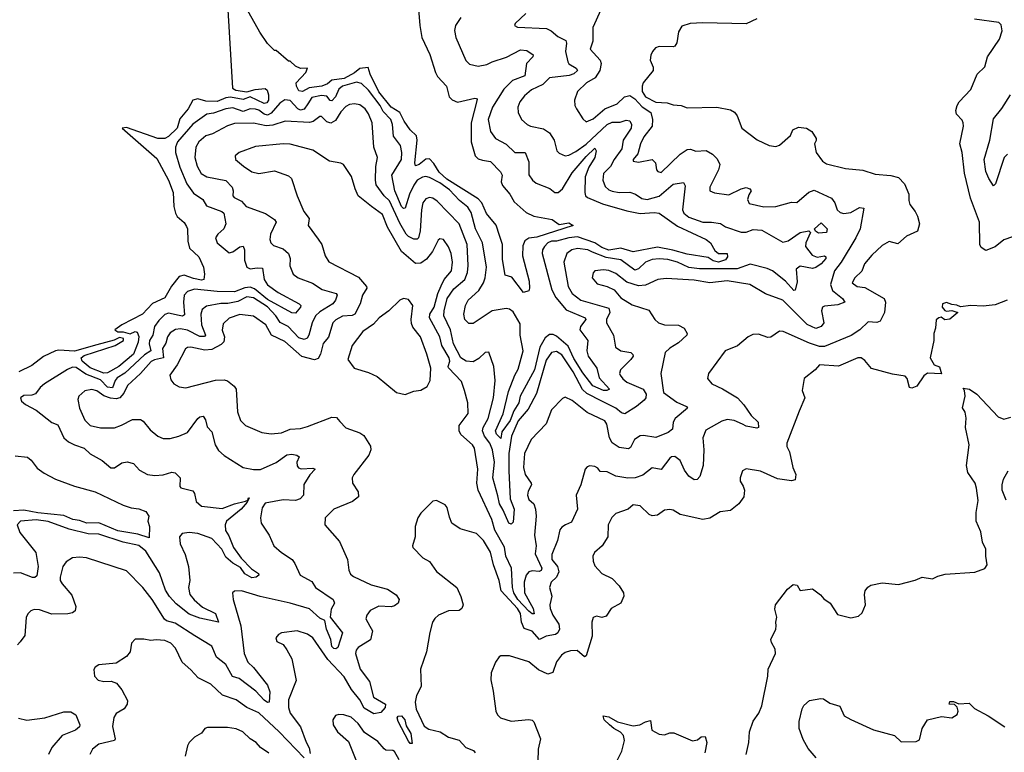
# Model space of a CAD drawing. Extents: x 1690054 to 1842981, y 782881 to 914114.
# Tile 381 of 656: x 1748911 to 1754567, y 875098 to 879308. Entities that reach past the tile are written whole.
import ezdxf

# ---------------------------------------------------------------- set-up
doc = ezdxf.new("R2010")
doc.units = 0

msp = doc.modelspace()

# ---------------------------------------------------------------- linework, layer by layer
at = {"layer": '0CON10XD'}
for points in [[(1751202.6, 879367.4), (1751208.9, 879275), (1751221.8, 879205), (1751267.6, 879107.6), (1751299.5, 879005), (1751311.9, 878981.9), (1751363.6, 878925), (1751378.5, 878865), (1751395, 878846.4), (1751425, 878833.6), (1751525.8, 878855.8), (1751535.7, 878855.7), (1751539.2, 878849.2), (1751505.3, 878715), (1751504.6, 878605), (1751527.9, 878525), (1751545, 878508.7), (1751570.4, 878500.4), (1751615, 878492.7), (1751673.6, 878433.6), (1751682.3, 878415), (1751677.7, 878375), (1751684.2, 878355), (1751727.3, 878305), (1751750.9, 878260.9), (1751820.4, 878200.4), (1751865, 878179.1), (1751969.7, 878159.7), (1752010.7, 878130.7), (1752065, 878140), (1752090, 878125), (1751882.5, 878057.5), (1751835, 878052.1), (1751812.9, 878037.1), (1751801.8, 878008.2), (1751800.1, 877950.1), (1751837.1, 877805), (1751838.6, 877765), (1751835, 877750), (1751805, 877740), (1751737.7, 877827.7), (1751700, 877840), (1751685, 877930), (1751685.3, 878015), (1751667.8, 878067.8), (1751647.7, 878127.7), (1751593, 878193), (1751565.7, 878255), (1751545, 878278.7), (1751365, 878391.6), (1751320.9, 878430.9), (1751290.3, 878480.3), (1751265, 878507.8), (1751243.2, 878506.8), (1751205, 878475.4), (1751185, 878467.5), (1751180.9, 878485), (1751195.2, 878615), (1751189.5, 878639.5), (1751154.7, 878675), (1751118.9, 878725), (1751094.7, 878774.7), (1751044, 878805), (1750975, 878892.7), (1750923.8, 878995), (1750912.1, 879032.1), (1750865, 879026.6), (1750835, 879002.1), (1750775, 878970.2), (1750705, 878960.7), (1750678.3, 878938.3), (1750646.9, 878925), (1750573.5, 878916.5), (1750535, 878894.8), (1750515, 878898.6), (1750501, 878925), (1750500, 878945), (1750553.8, 879005), (1750565, 879030), (1750525, 879027.5), (1750495, 879040), (1750465, 879070), (1750455, 879070), (1750385, 879130), (1750375, 879130), (1750335, 879170), (1750291.2, 879235), (1750195, 879406.7)], [(1750107.5, 879365), (1750133.3, 878915), (1750153, 878903), (1750215, 878892.9), (1750263.6, 878906.4), (1750321.3, 878911.3), (1750331.8, 878901.8), (1750340.2, 878875), (1750340, 878845), (1750330, 878830), (1750315, 878825.5), (1750235, 878864), (1750195, 878849.3), (1750122.5, 878862.5), (1750095, 878859.1), (1750045, 878836.9), (1749980.9, 878839.1), (1749935, 878853), (1749905.7, 878844.3), (1749879, 878795), (1749831.6, 878738.4), (1749814.8, 878685), (1749765, 878635.5), (1749744.2, 878624.2), (1749705, 878624), (1749525, 878688.8), (1749500, 878685), (1749699.4, 878509.4), (1749765.9, 878385.9), (1749792, 878315), (1749796.8, 878235), (1749806.2, 878195), (1749816.4, 878176.4), (1749855, 878142.5), (1749869.1, 878119.1), (1749875.5, 878105), (1749877.6, 878035), (1749887.3, 877995), (1749940.4, 877945), (1749966.2, 877885), (1749972.9, 877845), (1749968.8, 877815), (1749955, 877810.9), (1749909.5, 877819.5), (1749855, 877839.8), (1749828, 877832), (1749783.6, 877776.4), (1749745, 877709.3), (1749673.9, 877676.1), (1749616.7, 877615), (1749498, 877555), (1749457.5, 877525), (1749475, 877513.3), (1749505, 877513.8), (1749545, 877502.5), (1749575, 877516), (1749585, 877512.5), (1749596.3, 877486.3), (1749592.5, 877455), (1749564.8, 877385), (1749481.3, 877315), (1749415, 877279.2), (1749395, 877276.2), (1749315, 877306.8), (1749270.3, 877345), (1749264.5, 877365), (1749281.9, 877378.1), (1749460, 877435), (1749506.7, 877465), (1749507.5, 877475), (1749485, 877481.2), (1749454.3, 877465.7), (1749355, 877440), (1749226.6, 877403.4), (1749135, 877408.4), (1749115.8, 877404.2), (1749047.4, 877372.6), (1748980.4, 877319.6), (1748906.2, 877283.8)], [(1751817.6, 879342.4), (1751756.7, 879285), (1751753.3, 879275), (1751770, 879265), (1751936.8, 879256.8), (1751964.2, 879244.2), (1752001.9, 879211.9), (1752048, 879188), (1752051.8, 879171.8), (1752045.9, 879125), (1752059.2, 879065), (1752064.8, 879054.8), (1752108.4, 879028.4), (1752114.8, 879015), (1752095, 878996.4), (1752067.8, 878987.8), (1751955, 878972.7), (1751915.6, 878934.4), (1751851.5, 878905), (1751810.5, 878869.5), (1751784.4, 878835), (1751772.5, 878805), (1751774.4, 878775), (1751794.4, 878735), (1751826, 878705), (1751845, 878695.6), (1751920.4, 878680.4), (1751955, 878657.8), (1751980.5, 878615), (1751995.6, 878555), (1752010.4, 878540.4), (1752045, 878525.5), (1752065, 878529.2), (1752105, 878550), (1752165, 878591.6), (1752285, 878705.6), (1752315, 878718.6), (1752360.6, 878719.4), (1752395, 878731.1), (1752415, 878726.4), (1752425.3, 878705), (1752422.6, 878685), (1752376.8, 878615), (1752369.2, 878565), (1752325, 878504.5), (1752305.4, 878464.6), (1752265, 878424.2), (1752261.6, 878385), (1752275, 878350), (1752295, 878330), (1752315, 878322), (1752355, 878315.3), (1752415, 878316.7), (1752448.1, 878305), (1752485, 878280), (1752515, 878273.7), (1752585, 878294.4), (1752665, 878361.8), (1752725, 878372), (1752732.9, 878352.9), (1752718.5, 878215), (1752726.5, 878195), (1752755, 878173.2), (1752835, 878144), (1752885.3, 878144.7), (1752936.7, 878136.7), (1752965, 878116.9), (1753055, 878086.6), (1753085, 878086), (1753125, 878102.7), (1753175, 878097.7), (1753295, 878030), (1753325, 878037.6), (1753395, 878085.7), (1753443.6, 878093.6), (1753453.1, 878085), (1753426.9, 878025), (1753425.4, 878005), (1753463.9, 877953.9), (1753492.2, 877942.2), (1753535, 877951.1), (1753542.1, 877945), (1753541.8, 877935), (1753515, 877904.2), (1753485, 877884.1), (1753465, 877877.5), (1753395, 877890.5), (1753371.4, 877875), (1753377.9, 877802.1), (1753366.2, 877753.8), (1753358.8, 877751.2), (1753309.7, 877805), (1753235, 877864.5), (1753205, 877877.9), (1753106.6, 877903.4), (1753033.1, 877876.9), (1752816.9, 877876.9), (1752755, 877882.7), (1752689.4, 877915), (1752635, 877929.3), (1752584.3, 877934.3), (1752545, 877929.1), (1752505.5, 877915), (1752465, 877875.7), (1752445, 877868.5), (1752365, 877928.4), (1752280.2, 877940.2), (1752201.4, 877971.4), (1752175, 877985.8), (1752115, 877992.4), (1752083.1, 877985), (1752054.6, 877965), (1752036, 877914), (1752061.6, 877775), (1752085.3, 877735), (1752135, 877695.2), (1752295, 877650.6), (1752301.7, 877625), (1752282.7, 877585), (1752281.2, 877565), (1752321.8, 877495), (1752334.3, 877425), (1752365, 877405.5), (1752422, 877395), (1752433.4, 877383.4), (1752434.4, 877375), (1752421.8, 877355), (1752362.7, 877295), (1752356.2, 877275), (1752359.6, 877265), (1752375, 877243.5), (1752399.4, 877225), (1752492.7, 877185), (1752510.2, 877155), (1752508.2, 877135), (1752498.5, 877121.5), (1752455, 877084.1), (1752387.1, 877042.9), (1752368.3, 877048.3), (1752335, 877076.2), (1752255.9, 877115.9), (1752169.7, 877159.7), (1752143.1, 877183.1), (1752090.6, 877285), (1752025, 877381.9), (1751995, 877400), (1751965, 877395.4), (1751935, 877351.5), (1751880, 877160), (1751831.4, 877068.6), (1751775, 877001.8), (1751735.2, 876915), (1751720.3, 876815), (1751720.8, 876715), (1751727.8, 876555), (1751751.2, 876495), (1751745, 876420), (1751735, 876408.6), (1751720.5, 876415), (1751689.2, 876489.2), (1751666.6, 876525), (1751658.1, 876571.9), (1751628.7, 876675), (1751639.4, 876765), (1751626.2, 876836.2), (1751611.2, 876875), (1751580.9, 876915), (1751568.8, 876945), (1751573.5, 876965), (1751602.3, 877015), (1751631.9, 877135), (1751641.8, 877235), (1751634.4, 877315), (1751605, 877396.7), (1751585, 877395.8), (1751549, 877361), (1751515, 877340.6), (1751475.7, 877345.7), (1751445, 877365.4), (1751402.7, 877445), (1751384.8, 877525), (1751348, 877605), (1751348.8, 877635), (1751366.9, 877705), (1751405, 877760.9), (1751468, 877815), (1751483.9, 877855), (1751487.3, 877895), (1751482.1, 878015), (1751435, 878134.4), (1751309.5, 878265), (1751285, 878281.8), (1751265, 878285.4), (1751245, 878279.1), (1751226.2, 878255), (1751218.4, 878215), (1751211.2, 878095), (1751201.9, 878055), (1751193.4, 878046.6), (1751175, 878047.1), (1751145, 878061.4), (1751131.6, 878075), (1751095, 878138.6), (1751035, 878266.9), (1751005, 878296.2), (1750959, 878359), (1750954, 878385), (1750956.1, 878463.9), (1750966.9, 878515), (1750944.6, 878574.6), (1750936.6, 878715), (1750915, 878766.7), (1750895, 878795.4), (1750865, 878818.2), (1750834.7, 878824.7), (1750805, 878820.7), (1750785, 878808.9), (1750755, 878778.8), (1750725, 878729.2), (1750697.8, 878712.2), (1750675, 878720.4), (1750645, 878751.5), (1750635, 878750.9), (1750597.1, 878722.9), (1750575, 878716.5), (1750435.8, 878724.2), (1750365, 878701.3), (1750327.5, 878697.5), (1750255, 878712.4), (1750145, 878710.9), (1750105, 878698.2), (1750018.5, 878651.5), (1749979.6, 878640.4), (1749939.6, 878605), (1749923.3, 878575), (1749917.9, 878515), (1749930.8, 878465), (1749953.8, 878423.8), (1749986.2, 878405), (1750094.3, 878384.3), (1750131.9, 878345), (1750137.5, 878325), (1750134.5, 878295), (1750142.9, 878285), (1750185, 878265.4), (1750212.9, 878235), (1750323, 878193), (1750375, 878158.9), (1750383.5, 878145), (1750351.1, 878075), (1750348.2, 878045), (1750353.1, 878025), (1750369.8, 878009.8), (1750425, 877990.4), (1750454.5, 877965), (1750464.6, 877935), (1750463.2, 877893.2), (1750482.9, 877845), (1750510, 877825), (1750592.9, 877792.9), (1750647.7, 877757.7), (1750729.2, 877735), (1750734.4, 877725), (1750724.7, 877695.3), (1750709.1, 877675), (1750635, 877628.3), (1750609.5, 877605), (1750590.5, 877565), (1750572.5, 877495), (1750561.9, 877478.1), (1750545, 877469.1), (1750515, 877478.9), (1750454.1, 877544.1), (1750406.7, 877566.7), (1750383.3, 877605), (1750335, 877657.4), (1750255, 877709.1), (1750215.2, 877714.8), (1750165, 877688.3), (1750106.4, 877676.4), (1750066.4, 877676.4)], [(1752250, 879365), (1752203, 879263), (1752203.1, 879185), (1752187.9, 879137.9), (1752245.5, 879075), (1752250.4, 879055), (1752243.8, 879015), (1752216.1, 878973.9), (1752166.7, 878945), (1752115.7, 878895), (1752098.6, 878845), (1752100, 878815), (1752109.2, 878795), (1752145, 878738), (1752165, 878720.6), (1752205, 878737.7), (1752272, 878795), (1752342.5, 878825), (1752385, 878863.5), (1752415, 878871.2), (1752445, 878852.5), (1752486.5, 878806.5), (1752537.3, 878775), (1752546.8, 878735), (1752544.5, 878695), (1752496.5, 878635), (1752477.8, 878595), (1752462.5, 878537.5), (1752434.2, 878505), (1752434.4, 878494.4), (1752465, 878488.5), (1752545, 878504), (1752564, 878485), (1752568.6, 878445), (1752576.2, 878435), (1752595, 878430), (1752704.4, 878535.6), (1752745, 878561.9), (1752765, 878563.6), (1752795, 878552.9), (1752855, 878555.3), (1752890.5, 878535), (1752918.5, 878508.5), (1752933.2, 878475), (1752926.1, 878445), (1752874.5, 878345), (1752875.8, 878325), (1752902.3, 878312.3), (1752985, 878302), (1753055, 878335.9)], [(1751445, 879320), (1751414.4, 879275), (1751409.4, 879245), (1751415.6, 879205), (1751473.1, 879073.1), (1751495, 879052.9), (1751545, 879040.6), (1751595, 879050), (1751626, 879065), (1751707.4, 879092.6), (1751787.5, 879135), (1751825, 879131.1), (1751860, 879105), (1751858, 879095), (1751822.9, 879055), (1751813.1, 878985), (1751742.6, 878957.4), (1751691.4, 878908.6), (1751626.9, 878805), (1751601.6, 878735), (1751615.3, 878665), (1751644.4, 878625), (1751705, 878591.5), (1751755, 878544.4), (1751815, 878544), (1751835, 878490), (1751836.4, 878416.4), (1751857.5, 878385), (1751878.6, 878368.6), (1751956.9, 878336.9), (1751985, 878314.3), (1752005, 878314.5), (1752029.2, 878335), (1752085, 878427.3), (1752165, 878520.9), (1752215, 878568.8), (1752222.7, 878555), (1752214, 878515), (1752179.9, 878460.1), (1752160.2, 878405), (1752157.5, 878315), (1752161.8, 878295), (1752173.6, 878285), (1752259, 878249), (1752399.2, 878209.2), (1752475, 878194.3), (1752555, 878200.3), (1752585.3, 878195.3), (1752690.2, 878120.2), (1752855, 878043.6), (1752879.2, 878025), (1752905, 877980.9), (1752924.4, 877965), (1752974.6, 877964.6), (1752977.6, 877945), (1752965, 877928.1), (1752925, 877915.2), (1752895, 877922.4), (1752865, 877940.5), (1752745, 877959.4), (1752663.2, 877983.2), (1752575, 878000.5), (1752435, 877974), (1752365, 877993.8), (1752295, 877982.9), (1752255, 877998.4), (1752215.5, 878025.5), (1752115, 878059.1), (1752065, 878054), (1751995, 878034.6), (1751965, 878034.4), (1751945.3, 878025), (1751925.4, 878005), (1751914.6, 877985), (1751912.7, 877965), (1751967.6, 877755), (1751991.5, 877711.5), (1752050.8, 877640.8), (1752160, 877595), (1752162.9, 877585), (1752132.7, 877545), (1752129.6, 877525), (1752173.8, 877465), (1752169.2, 877405), (1752176.3, 877375), (1752225.4, 877305), (1752240.3, 877250.3), (1752299.2, 877185), (1752283.7, 877176.3), (1752265, 877176.2), (1752203.2, 877203.2), (1752145, 877278.9), (1752095, 877360.3), (1752061.3, 877431.3), (1751995, 877488.5), (1751975, 877498.4), (1751955, 877499.5), (1751929.6, 877480.4), (1751899.2, 877425), (1751867.7, 877295), (1751785.7, 877145), (1751779.1, 877105), (1751750.2, 877059.8), (1751728.8, 877005), (1751681.5, 876938.5), (1751675, 876901.9), (1751650.2, 876925), (1751644.1, 876945), (1751688.2, 877041.8), (1751719.8, 877170.2), (1751755.9, 877265), (1751775, 877299.4), (1751804.1, 877405), (1751786, 877495), (1751785, 877559.2), (1751745, 877629.1), (1751725, 877644.6), (1751705, 877648.5), (1751625, 877634.6), (1751515, 877561.9), (1751492, 877562), (1751467.8, 877585), (1751461.8, 877615), (1751471.2, 877665), (1751486.4, 877695), (1751548.2, 877751.8), (1751574.8, 877795), (1751585.2, 877825), (1751593.4, 877885), (1751570, 878025), (1751530, 878105), (1751505, 878199.1), (1751485, 878230), (1751438.3, 878268.3), (1751380.2, 878330.2), (1751325, 878370.8), (1751265, 878400.7), (1751245, 878406.7), (1751225, 878403.4), (1751195, 878385.7), (1751175, 878357.3), (1751149.8, 878305), (1751125.9, 878224.1), (1751115, 878223.6), (1751105, 878234.5), (1751066, 878325), (1751048, 878415), (1751104.7, 878505), (1751106.7, 878545), (1751099.4, 878585), (1751057.4, 878637.4), (1751053.3, 878705), (1751042.5, 878735), (1750999.6, 878779.6), (1750980.8, 878815), (1750915, 878903.2), (1750875, 878941.8), (1750845, 878949.3), (1750764.6, 878925), (1750745, 878908.4), (1750725, 878863.9), (1750705, 878840.9), (1750695, 878843.9), (1750675, 878868.1), (1750645, 878872.7), (1750589.6, 878860.4), (1750565.4, 878824.6), (1750546, 878794), (1750525, 878787.2), (1750508.9, 878795), (1750465, 878843.4), (1750435, 878847.3), (1750405, 878828.4), (1750355, 878771.3), (1750335, 878759.4), (1750315, 878764.5), (1750285, 878787), (1750265, 878793.3), (1750235, 878795.2), (1750195, 878779.2), (1750135, 878800.9), (1750095, 878795.9), (1750025, 878771.3), (1749986, 878765), (1749905, 878706.7), (1749818.1, 878605), (1749805.2, 878575), (1749805.7, 878545), (1749830.2, 878460.2), (1749870.6, 878365), (1749910.1, 878310.1), (1749963.3, 878275), (1749985, 878238.2), (1750072.5, 878205), (1750082.9, 878195), (1750095.4, 878135), (1750083.1, 878105), (1750049.5, 878075), (1750036.4, 878055), (1750045.6, 878025), (1750115, 877967.8), (1750135, 877972.7), (1750175, 878002.9), (1750195.4, 878005.4), (1750202.9, 877985), (1750202.6, 877925), (1750215.3, 877885.3), (1750235, 877876.1), (1750275, 877882.6), (1750305, 877878.9), (1750314.7, 877815), (1750335, 877784.6), (1750395, 877740), (1750516.9, 877675), (1750525.6, 877665), (1750523.6, 877655), (1750495, 877622.1), (1750475, 877623.2), (1750335, 877700.4), (1750260.7, 877760.7), (1750235, 877770.5), (1750205, 877767), (1750145, 877744.7), (1750045, 877745.3), (1749915, 877758.6), (1749875, 877745.4), (1749856.1, 877725), (1749851.4, 877685), (1749858.7, 877611.3), (1749846.8, 877603.2), (1749827.5, 877607.5), (1749765, 877621.4), (1749745, 877613.4), (1749710.2, 877579.8), (1749685.2, 877544.8), (1749676.7, 877495), (1749656.1, 877463.9), (1749654.2, 877445), (1749663.6, 877405), (1749627.7, 877382.4), (1749514.1, 877275.9), (1749470.4, 877249.6), (1749458.8, 877235), (1749445, 877192.4), (1749415, 877196.3), (1749375, 877237.2), (1749290.6, 877270.6), (1749235, 877308.4), (1749215, 877310), (1749185, 877297.5), (1749053.3, 877215), (1749028.9, 877195), (1749002.7, 877157.3), (1748980.2, 877149.8), (1748935, 877148.1), (1748916.2, 877135), (1748921.2, 877115), (1748945, 877096), (1749005, 877064.3), (1749095, 876993.3), (1749130.3, 876980.3), (1749164.4, 876905), (1749191.7, 876881.7), (1749225.3, 876865.3), (1749280.8, 876845), (1749315, 876813.5), (1749385, 876774.4), (1749435, 876731.9), (1749455, 876732.2), (1749498.5, 876761.5), (1749527.5, 876767.5), (1749565, 876758), (1749598.5, 876718.5), (1749645, 876693.5), (1749687.6, 876687.6), (1749735, 876691.5), (1749785, 876706.7), (1749805, 876702.9), (1749833.1, 876675), (1749831.9, 876625), (1749836.6, 876616.6), (1749905, 876600.8), (1749914.4, 876585), (1749925, 876539.2), (1749955, 876512.9), (1750075, 876498.9), (1750144.8, 876525.2), (1750208.9, 876541.1), (1750222.5, 876547.5), (1750225, 876560), (1750230, 876560), (1750218.6, 876535), (1750183.1, 876495), (1750098.4, 876425), (1750090.8, 876405), (1750092.9, 876372.9), (1750112.3, 876342.3), (1750139.2, 876275), (1750183.2, 876213.2)], [(1753145, 879313), (1753085, 879284.3), (1752835, 879289.8), (1752763.3, 879285), (1752715, 879271.2), (1752695, 879238.6), (1752685.3, 879175), (1752675, 879155.8), (1752665, 879151.4), (1752585, 879153.8), (1752562.5, 879145), (1752546.7, 879125), (1752536.1, 879103.9), (1752532, 879075), (1752550.8, 879035), (1752550.6, 879015), (1752493.2, 878945), (1752485.8, 878925), (1752486.6, 878895), (1752505, 878864), (1752565, 878833.7), (1752630, 878830), (1752665, 878818.8), (1752710, 878815), (1752745, 878800.5), (1752915.2, 878805.2), (1752995, 878790), (1753016.4, 878776.4), (1753031.5, 878755), (1753058.8, 878685), (1753147.9, 878617.9), (1753216.2, 878585), (1753255, 878579.2), (1753275, 878586.2), (1753338.1, 878641.9), (1753353.1, 878675), (1753385, 878690.6), (1753430, 878685), (1753461.2, 878665), (1753486.5, 878625), (1753486.7, 878613.3), (1753476, 878595), (1753486, 878545), (1753522.9, 878495), (1753545, 878478.8), (1753655, 878451.8), (1753755, 878443.1), (1753825, 878420), (1753915, 878413.1), (1753960, 878400), (1753994.5, 878364.5), (1754018.6, 878305), (1754017.7, 878267.7), (1754024, 878245), (1754055.5, 878205.5), (1754068.8, 878178.8), (1754080.6, 878135), (1754067.6, 878092.4), (1754005, 878064.4), (1753955, 878020), (1753905, 878032.5), (1753865, 878010.5), (1753805.8, 877955), (1753764.4, 877905), (1753747.8, 877862.2), (1753707.5, 877825), (1753692.5, 877795), (1753722.5, 877775), (1753765, 877768), (1753876.1, 877705), (1753883.7, 877685), (1753878.8, 877625), (1753854.7, 877575.3), (1753835, 877566.9), (1753785, 877570.5), (1753736.4, 877525), (1753687, 877493), (1753535, 877429), (1753505, 877430.6), (1753448.5, 877448.5), (1753296.6, 877516.6), (1753275, 877517.1), (1753225, 877484.2), (1753208.3, 877481.7), (1753155, 877500.5), (1753121.7, 877498.3), (1753095.5, 877484.5), (1753035, 877432.9), (1752963.8, 877405), (1752868.6, 877275), (1752862.9, 877245), (1752886.2, 877215), (1752947.3, 877187.3), (1753034.2, 877134.2), (1753070, 877095), (1753113.2, 877033.2), (1753152.5, 876995), (1753155.8, 876965), (1753145, 876960), (1753085, 876972.1), (1753062.6, 876982.6), (1753015, 877005.3), (1752975, 877010.5), (1752945, 877000.6), (1752851.7, 876948.3), (1752835.5, 876904.5), (1752841.6, 876835), (1752837.1, 876745), (1752818.2, 876681.8), (1752802.5, 876665), (1752785, 876663.5), (1752755.5, 876685), (1752729.2, 876719.2), (1752705, 876775.5), (1752675, 876797.7), (1752655, 876796.1), (1752645, 876788.2), (1752595, 876723.5), (1752545, 876731.9), (1752490.2, 876689.8), (1752445.8, 876674.2), (1752405, 876673.6), (1752334.7, 876684.7), (1752285, 876709.2), (1752245, 876712), (1752231.2, 876731.2), (1752215, 876740.8), (1752186.4, 876743.6), (1752171.7, 876738.3), (1752158.8, 876725), (1752134, 876635), (1752108.1, 876575), (1752114.5, 876495), (1752080.6, 876419.4), (1752045.5, 876404.5), (1752025, 876391.9), (1752014.7, 876375.3), (1752000.9, 876315), (1751967.7, 876235), (1751967.3, 876205), (1752000.7, 876165), (1752008.8, 876135), (1751994.5, 876105), (1751964.4, 876075), (1751954.5, 876045), (1751967.1, 875995), (1751955.5, 875945), (1751957.5, 875925), (1751974.5, 875885), (1752007.7, 875835), (1752012.7, 875805), (1752002.2, 875785), (1751989.2, 875775), (1751935, 875764.8), (1751896.2, 875746.2), (1751855, 875794), (1751809.2, 875809.2), (1751793.7, 875845), (1751787.1, 875895), (1751770.6, 875925), (1751676.5, 876025), (1751664.6, 876085), (1751632, 876175), (1751615, 876247.5), (1751574.8, 876314.8), (1751535, 876355.5), (1751441.2, 876381.2)], [(1754615, 878059.2), (1754565, 878042.1), (1754515, 878002.5), (1754461.3, 877981.3), (1754435, 877998.6), (1754426.5, 878016.5), (1754423.7, 878145), (1754372.1, 878282.1), (1754337.7, 878425), (1754324, 878545), (1754310.8, 878595), (1754333.3, 878695), (1754331.5, 878715), (1754325, 878730.8), (1754292.5, 878765), (1754288.9, 878785), (1754295.6, 878815), (1754307.1, 878835), (1754375, 878906), (1754411.2, 878995), (1754455, 879036.7), (1754470.8, 879095), (1754540, 879195), (1754554.2, 879244.2), (1754548.3, 879278.3), (1754535, 879291.2), (1754395, 879310)], [(1754584.7, 878535.3), (1754566.4, 878515), (1754515.8, 878364.2), (1754505, 878352.5), (1754477.5, 878395), (1754460.5, 878435), (1754450.4, 878505), (1754484.7, 878615), (1754505, 878738), (1754553.6, 878796.4), (1754603.1, 878875)], [(1753055, 878335.9), (1753085, 878343.3), (1753105.6, 878335), (1753112.9, 878325), (1753098.8, 878301.2), (1753092.5, 878275), (1753101.4, 878251.4), (1753185, 878232.9), (1753255, 878233.8), (1753345, 878258.8), (1753375, 878258), (1753444, 878316), (1753475, 878328.9), (1753575, 878281.1), (1753593, 878255), (1753607.5, 878215), (1753625, 878198.9), (1753645, 878194.7), (1753685, 878199.1), (1753735, 878229.3), (1753760, 878225), (1753738.2, 878105), (1753714.5, 878055), (1753629.8, 877915), (1753591.4, 877865), (1753568.7, 877785), (1753580.6, 877750.6), (1753636.7, 877705), (1753650, 877685), (1753610.8, 877669.3), (1753535, 877661.2), (1753522.2, 877655), (1753517.1, 877635), (1753530, 877565), (1753515.3, 877544.7), (1753485, 877533.3), (1753435, 877555.6), (1753295, 877696.8), (1753195, 877731.8), (1753105, 877786.8), (1752975, 877807.4), (1752875, 877795.8), (1752785, 877810), (1752625, 877821.2), (1752576.7, 877815), (1752505, 877782), (1752465, 877778.9), (1752399.5, 877799.5), (1752335, 877849.3), (1752295, 877866.1), (1752265, 877870.9), (1752215, 877863.8), (1752205, 877852.5), (1752198.8, 877825), (1752228.9, 877788.9), (1752286.5, 877773.5), (1752326.2, 877756.2), (1752365, 877710), (1752429.4, 877669.4), (1752525, 877639.2), (1752560, 877585), (1752580.8, 877565), (1752615, 877554.6), (1752695, 877552.2), (1752728, 877535), (1752745.8, 877505), (1752744, 877495), (1752695, 877450), (1752645, 877420.5), (1752619.5, 877395), (1752593.1, 877275), (1752610, 877165), (1752685, 877109.2), (1752741.2, 877085), (1752748, 877075), (1752675.5, 877015), (1752665.5, 876995), (1752660.6, 876955), (1752635.3, 876934.7), (1752565, 876907.5), (1752495, 876918.5), (1752475, 876915.5), (1752443.1, 876895), (1752420.3, 876849.7), (1752408.3, 876841.7), (1752355, 876849.3), (1752325, 876868.8), (1752315, 876875.5), (1752298.8, 876905), (1752282.9, 876982.9), (1752272.9, 877002.9), (1752170.1, 877050.1), (1752085, 877120), (1752045, 877138), (1752029.7, 877130.3), (1751965, 877066.2), (1751935.3, 876984.7), (1751849.5, 876895), (1751811.6, 876815), (1751805.4, 876735), (1751815.5, 876695), (1751850, 876645), (1751851.5, 876635), (1751831.9, 876598.1), (1751827.8, 876575), (1751835, 876550.8), (1751864.8, 876524.8), (1751874.7, 876495), (1751877.8, 876455), (1751869.2, 876345), (1751878.2, 876285), (1751872.3, 876237.7), (1751910.8, 876155), (1751906.8, 876143.2), (1751895, 876136.7), (1751855, 876139.8), (1751835, 876134.6), (1751821, 876115), (1751809.2, 876075), (1751810.7, 876015), (1751859.8, 875925), (1751866.9, 875893.1), (1751855, 875893.9), (1751835, 875908.9), (1751771.7, 875975), (1751748.9, 876015), (1751741.7, 876045), (1751737, 876155), (1751704.1, 876225), (1751696.3, 876276.3), (1751641, 876375), (1751622.7, 876435), (1751544.1, 876605), (1751537.2, 876645), (1751543.2, 876725), (1751523.5, 876845), (1751511.2, 876865), (1751444.8, 876924.8), (1751434.8, 876944.8), (1751436.2, 876975), (1751487.2, 877045), (1751486, 877106), (1751466.1, 877176.1), (1751448.3, 877228.3), (1751375, 877307.1), (1751371.8, 877315), (1751381.9, 877345), (1751378, 877365), (1751335.2, 877435), (1751324.3, 877485), (1751264.3, 877595), (1751266.2, 877615), (1751291, 877655), (1751312.8, 877735), (1751331.5, 877778.5), (1751350.2, 877815), (1751391.1, 877865), (1751396.9, 877915), (1751388.7, 877965), (1751375, 878002), (1751345, 878044.2), (1751325, 878047.5), (1751315, 878040), (1751281.5, 877975), (1751247.8, 877932.2), (1751215, 877908.5), (1751185, 877906.4), (1751104.2, 877975), (1751024.6, 878115), (1750995, 878188.9), (1750931.4, 878235), (1750855.7, 878295.7), (1750837.7, 878335), (1750817, 878407), (1750771.2, 878475), (1750755, 878484), (1750690, 878495), (1750595, 878558.6), (1750465, 878593.3), (1750425, 878594.5), (1750265, 878579.1), (1750171.2, 878545), (1750148.8, 878525), (1750150, 878505), (1750196, 878465), (1750245, 878433.1), (1750285, 878424.4), (1750375, 878439.4), (1750455, 878410), (1750472.5, 878395), (1750504.4, 878295), (1750543.6, 878205), (1750573.5, 878165), (1750568, 878125), (1750626.2, 878046.2), (1750647.5, 878015), (1750665, 877951.2), (1750685.9, 877915.9), (1750857.3, 877827.3), (1750903.6, 877775), (1750905.3, 877765), (1750879.6, 877725), (1750866.7, 877675), (1750837.1, 877615), (1750821.7, 877608.3), (1750765, 877603.1), (1750727.7, 877582.3), (1750710, 877565), (1750685.8, 877484.2), (1750654, 877446), (1750638.6, 877385), (1750625, 877361.4), (1750605, 877353), (1750531.6, 877371.6), (1750435, 877458.8), (1750356.7, 877495), (1750324.8, 877554.8), (1750255, 877604), (1750175, 877612.8), (1750115, 877593.2), (1750079.3, 877560.7), (1750073.2, 877523.2), (1750087.6, 877485), (1750083.5, 877456.5), (1750068.2, 877441.8), (1750015, 877412.9), (1749975, 877408.6), (1749893.8, 877426.2), (1749875, 877424.4), (1749863.6, 877416.4), (1749816.4, 877323.6), (1749774.2, 877265), (1749778.3, 877238.3), (1749796.2, 877215), (1749827.9, 877197.9), (1749865, 877191.9), (1750035, 877236.9), (1750085, 877238.5), (1750105, 877231.5), (1750142.6, 877202.6), (1750154.4, 877185), (1750162.1, 877055), (1750179.2, 877005), (1750208.8, 876975), (1750302.5, 876935), (1750355, 876927.8), (1750415, 876932.9), (1750463.8, 876955), (1750525, 876958.5), (1750565, 876969.6), (1750705, 877024.5), (1750731.1, 877021.1), (1750750.7, 876999.3), (1750785, 876962.9), (1750865, 876934.2), (1750888.5, 876918.5), (1750926.8, 876856.8), (1750927.5, 876835), (1750917.1, 876805), (1750830, 876695), (1750820.8, 876675), (1750823.1, 876645), (1750855, 876594), (1750858.2, 876565), (1750822, 876538), (1750715, 876494.3), (1750666.7, 876445), (1750663.8, 876405), (1750748.3, 876308.3), (1750794.2, 876205), (1750801.2, 876145), (1750811.7, 876121.7), (1750828.1, 876108.1), (1750929.7, 876059.7), (1751024.2, 876035), (1751072.8, 876002.8), (1751090.6, 875975), (1751084.2, 875955), (1751065, 875939.4), (1751045, 875934.6), (1750975, 875936.9), (1750925, 875912.5), (1750904.2, 875885), (1750898.6, 875865), (1750923.1, 875823.1), (1750938.5, 875795), (1750926.2, 875743.8), (1750855, 875699.4), (1750844.4, 875685), (1750840.4, 875665), (1750865.9, 875575), (1750920, 875505), (1750943.5, 875415), (1751012.1, 875375), (1751011.1, 875355), (1750985, 875325.7), (1750945, 875319.5), (1750890.5, 875350.5), (1750865, 875399.7), (1750817.9, 875457.9), (1750775, 875530.8), (1750681.8, 875631.8), (1750595, 875755.6), (1750565, 875776.9), (1750505, 875795.8), (1750415, 875783.3), (1750397.5, 875775), (1750383.3, 875755), (1750387.5, 875735), (1750425, 875716.7), (1750445, 875686.7), (1750474.3, 875634.3), (1750488.6, 875568.6), (1750499.4, 875510.6), (1750455, 875400), (1750454.5, 875355.5), (1750465, 875321.9), (1750523.4, 875243.4), (1750556.2, 875156.2), (1750574.3, 875124.3), (1750579.5, 875090.5)], [(1753500.1, 878080.1), (1753481.7, 878091.7), (1753477.1, 878105), (1753515, 878140.6), (1753549.6, 878105), (1753545, 878084.7), (1753500.1, 878080.1)], [(1751125, 877154.2), (1751175, 877173.3), (1751215, 877178.8), (1751250.9, 877199.1), (1751268.9, 877235), (1751271.9, 877305), (1751250.4, 877385), (1751212.7, 877485), (1751170, 877540), (1751161.8, 877561.8), (1751159.3, 877585), (1751170, 877665), (1751145, 877699.2), (1751115, 877705.8), (1751094.4, 877695.6), (1751030.8, 877635), (1750976.1, 877593.9), (1750942.8, 877557.2), (1750882.9, 877515), (1750820, 877435), (1750796.7, 877355), (1750832.5, 877305), (1750915, 877280), (1750965, 877258), (1751075, 877166.2), (1751125, 877154.2)], [(1754584.2, 877695.8), (1754515, 877669.2), (1754445, 877661.4), (1754375, 877666), (1754315, 877656.7), (1754295, 877668), (1754265, 877671.2), (1754235, 877682.5), (1754211.2, 877675), (1754210, 877655), (1754225, 877636.7), (1754235, 877632.5), (1754265, 877636.7), (1754300, 877625), (1754255, 877586.7), (1754225, 877582.5), (1754205, 877597.5), (1754190, 877595), (1754176.4, 877583.6), (1754171.9, 877535), (1754162.2, 877505), (1754163.1, 877465), (1754141.4, 877365), (1754164.1, 877324.1), (1754195, 877312.5), (1754206.7, 877273.3), (1754125, 877276), (1754105, 877261.2), (1754065, 877202), (1754035, 877190), (1754022.5, 877195), (1754009.2, 877245), (1753998.3, 877258.3), (1753925, 877270), (1753805, 877302.5), (1753765, 877350), (1753745, 877363.8), (1753725, 877364), (1753615, 877315.8), (1753505.9, 877324.1), (1753481.2, 877295), (1753418, 877245), (1753406.4, 877176.4), (1753421.2, 877135), (1753388, 877058), (1753317.1, 876875), (1753318, 876855), (1753333.8, 876823.8), (1753352.9, 876735), (1753369.2, 876695), (1753365, 876663.8), (1753345, 876658), (1753265, 876670), (1753166.4, 876713.6), (1753083.6, 876726.4), (1753062.5, 876715), (1753048.8, 876675), (1753050, 876655), (1753067.7, 876627.7), (1753073.8, 876605), (1753070, 876565), (1753042.5, 876525), (1752995, 876488.1), (1752935, 876479.4), (1752875, 876442.5), (1752835, 876435.8), (1752705, 876464.2), (1752665, 876488.6), (1752645, 876493.1), (1752615, 876489.4), (1752575, 876460.8), (1752545, 876455.7), (1752526.2, 876465), (1752476.2, 876515), (1752435, 876520), (1752405.6, 876494.4), (1752335, 876469.4), (1752312.7, 876447.3), (1752292, 876405), (1752290, 876335), (1752257.5, 876285), (1752212.2, 876245), (1752203.6, 876225), (1752205, 876196.7), (1752215, 876170), (1752255, 876125.8), (1752315, 876097.3), (1752354.4, 876055), (1752378.8, 876015), (1752382, 875995), (1752364, 875955), (1752308.8, 875925), (1752280.5, 875879.5), (1752255, 875871.8), (1752225, 875880.6), (1752205, 875872), (1752197.8, 875845), (1752198.9, 875765), (1752165, 875651.2), (1752155, 875646.7), (1752113.3, 875683.3), (1752075, 875680.8), (1752045, 875670.8), (1752023.3, 875655), (1751995, 875618), (1751974, 875556), (1751945, 875547.5), (1751891.3, 875571.3), (1751835, 875616.9), (1751725, 875651.2), (1751675, 875651.2), (1751665, 875646.2), (1751643.6, 875616.4), (1751620, 875555), (1751617.5, 875515), (1751631.7, 875448.3), (1751645.8, 875335), (1751655, 875313.8), (1751673.3, 875295), (1751735, 875276), (1751835, 875285.7), (1751855, 875282), (1751865, 875273.3), (1751903.3, 875175), (1751890, 875115), (1751887.1, 875045)], [(1750066.4, 877676.4), (1749985, 877662.2), (1749958.4, 877641.6), (1749950.8, 877615), (1749954.9, 877555), (1749978, 877495), (1749973.4, 877486.6), (1749945, 877487.9), (1749875, 877523.2), (1749835, 877530.7), (1749806.4, 877526.4), (1749775, 877507.3), (1749759.2, 877485), (1749750.4, 877449.6), (1749731.8, 877418.2), (1749736.9, 877365), (1749685, 877353.9), (1749666.3, 877343.7), (1749605, 877274.8), (1749530, 877205), (1749508.8, 877161.2), (1749485.7, 877134.3), (1749465, 877128.9), (1749433.3, 877133.3), (1749395, 877146.4), (1749355, 877175.8), (1749325, 877182.9), (1749286, 877174), (1749250, 877145), (1749244.5, 877125), (1749254.4, 877075), (1749285, 877007.1), (1749315, 876976.5), (1749375, 876962.2), (1749455, 876962.2), (1749496.7, 876976.7), (1749559.7, 877010.3), (1749605, 877010.6), (1749620.6, 877000.6), (1749660.8, 876950.8), (1749705, 876914.2), (1749735, 876901.4), (1749775, 876900.5), (1749825, 876913.8), (1749875, 876935.6), (1749935, 877015.7), (1749945, 877025.8), (1749965, 877028.8), (1749977.6, 877007.6), (1749988.7, 876968.7), (1750015, 876938.8), (1750034.7, 876864.7), (1750052.6, 876832.6), (1750085, 876802.5), (1750193.8, 876733.8), (1750255, 876722.3), (1750295, 876722.1), (1750385, 876763.1), (1750445, 876806.4), (1750475, 876810.6), (1750502.5, 876805), (1750516.7, 876795), (1750502.5, 876765), (1750504.3, 876744.3), (1750512.1, 876732.1), (1750527, 876727), (1750595, 876730), (1750607.5, 876725), (1750578, 876692), (1750543.4, 876636.6), (1750540.5, 876575), (1750522.7, 876555), (1750494.8, 876545.2), (1750425, 876548.4), (1750321.2, 876528.8), (1750303.4, 876503.4), (1750294.4, 876445), (1750298.6, 876415), (1750345, 876346.2), (1750371.4, 876285), (1750415.6, 876245), (1750476.2, 876205), (1750492.4, 876182.4), (1750522.3, 876115), (1750588.4, 876078.4), (1750610, 876045), (1750712.2, 875975), (1750718.6, 875955), (1750699.8, 875920.2), (1750695.2, 875875), (1750765.9, 875785), (1750739.5, 875700.5), (1750727.3, 875692.7), (1750715, 875694.3), (1750704.8, 875705), (1750699, 875745), (1750672.6, 875805), (1750664.2, 875854.3), (1750635, 875867.7), (1750575, 875921.8), (1750465, 875954.1), (1750292.3, 875992.3), (1750185, 876026.5), (1750145.9, 876024.1), (1750133.8, 876015), (1750137.1, 875975), (1750182.1, 875825), (1750199.6, 875665), (1750222.3, 875615), (1750254.2, 875584.2), (1750335, 875484.4), (1750348.5, 875445), (1750344, 875386), (1750335, 875384.3), (1750315, 875396.4), (1750268.4, 875448.4), (1750171.7, 875521.7), (1750133, 875533), (1750095, 875603.2), (1750042, 875645), (1750015, 875708.1), (1749916.2, 875766.2), (1749805, 875840), (1749755, 875853.4), (1749742.2, 875862.2), (1749671.3, 875975), (1749618.5, 876045), (1749525, 876141.4), (1749295, 876215.5), (1749255, 876219.5), (1749215, 876214.3), (1749178.3, 876191.7), (1749158.5, 876165), (1749142.7, 876105), (1749143.5, 876085), (1749154.4, 876065), (1749210.9, 876000.9), (1749234.4, 875935), (1749228.8, 875911.2), (1749215, 875898.8), (1749187.3, 875892.7), (1749095, 875890.9), (1749025, 875917.1), (1748995, 875917.5), (1748975, 875910), (1748957, 875893), (1748947.3, 875872.7), (1748940.9, 875769.1), (1748913, 875733), (1748898.8, 875715)], [(1753083.8, 875085), (1753100, 875155), (1753103.3, 875215), (1753125, 875277.5), (1753157, 875323), (1753174, 875365), (1753208.9, 875535), (1753210.6, 875575), (1753251.9, 875665), (1753251.3, 875691.3), (1753228.8, 875728.8), (1753225.8, 875745), (1753254, 875805), (1753256.2, 875825), (1753254.2, 875845), (1753261.2, 875875), (1753249.3, 875919.3), (1753253.3, 875945), (1753321.2, 876035), (1753355, 876061.2), (1753377.7, 876057.7), (1753395, 876027.5), (1753465, 876037.5), (1753511.7, 876001.7), (1753529.5, 875979.5), (1753566.2, 875955), (1753609.5, 875889.5), (1753685, 875871.2), (1753729.5, 875880.5), (1753751.2, 875898.8), (1753770, 875945), (1753764.2, 876005), (1753768, 876025), (1753783, 876047), (1753801.2, 876058.8), (1753865, 876071.2), (1753958.3, 876061.7), (1754055, 876086.2), (1754095, 876103.3), (1754155, 876093.8), (1754185, 876110), (1754228, 876122), (1754397, 876133), (1754455, 876154.3), (1754469.2, 876175), (1754460, 876225), (1754460, 876265), (1754442.5, 876305), (1754432, 876365), (1754405.7, 876425), (1754405.7, 876475), (1754417.5, 876545), (1754407.5, 876615), (1754399.4, 876645), (1754357.1, 876705), (1754349.4, 876745), (1754365.5, 876865), (1754344.5, 876965), (1754348.3, 877018.3), (1754341.7, 877051.7), (1754327, 877077), (1754341.2, 877145), (1754337.5, 877177.5), (1754330, 877190), (1754367.5, 877185), (1754410, 877155), (1754532.5, 877025), (1754565, 877011.4), (1754605, 877022.9)], [(1748885, 876802.2), (1748955, 876792.9), (1748977.4, 876777.4), (1749010.9, 876730.9), (1749051.5, 876701.5), (1749116.9, 876666.9), (1749226.7, 876626.7), (1749345.3, 876595.3), (1749505, 876517.1), (1749552.1, 876502.1), (1749595, 876497.5), (1749635, 876481.2), (1749653.3, 876455), (1749647.5, 876425), (1749656, 876395), (1749655, 876330), (1749590.4, 876350.4), (1749475, 876370.7), (1749365, 876416.9), (1749296, 876414), (1749255, 876430.7), (1749215.5, 876435), (1749165, 876458.3), (1749015, 876473.3), (1748935, 876488.8), (1748875, 876485.9)], [(1754576.9, 876546.9), (1754554, 876605), (1754554.1, 876634.1), (1754562.7, 876667.3), (1754590, 876715)], [(1751441.2, 876381.2), (1751394.3, 876415), (1751379.3, 876449.3), (1751366.2, 876505), (1751355, 876520), (1751305, 876543.8), (1751285, 876540), (1751215, 876471.2), (1751197.5, 876445), (1751182, 876395), (1751183.6, 876336.4), (1751166.7, 876285), (1751170, 876275), (1751227.5, 876215), (1751265, 876193.8), (1751305, 876136.9), (1751421.2, 876045), (1751445, 875992.5), (1751458, 875945), (1751451.2, 875925), (1751435, 875912.5), (1751375, 875910.8), (1751317.1, 875885), (1751295, 875866.7), (1751282.7, 875845), (1751266.7, 875786.7), (1751248.8, 875675), (1751213.6, 875576.4), (1751218.1, 875475), (1751191.3, 875425), (1751182.9, 875385), (1751188.5, 875345), (1751235, 875247.5), (1751261.3, 875231.3), (1751325.8, 875215.8), (1751375, 875185.4), (1751435, 875168.2), (1751472.9, 875125), (1751517.7, 875107.7), (1751526.5, 875095)], [(1750183.2, 876213.2), (1750242.2, 876152.2), (1750283.3, 876125), (1750284, 876115), (1750268.6, 876105), (1750245, 876100.6), (1750205, 876123.8), (1750179.9, 876159.9), (1750135, 876184.8), (1750095, 876219.8), (1750072.4, 876265), (1750015, 876326.9), (1749935, 876355.1), (1749885, 876360.4), (1749845.3, 876354.7), (1749828.8, 876335), (1749833.1, 876295), (1749861.1, 876235), (1749880.4, 876165), (1749889.1, 876085), (1749880.3, 876045), (1749888.2, 876005), (1749913.3, 875973.3), (1749961.7, 875931.7), (1750035, 875895.6), (1750052.5, 875845), (1749945, 875869), (1749885, 875891.6), (1749810.5, 875950.5), (1749772.1, 875992.1), (1749749, 876029), (1749715, 876129.2), (1749635, 876252.7), (1749595, 876287), (1749505, 876305.5), (1749365, 876352.1), (1749305, 876352.4), (1749195, 876379.7), (1749075, 876423.8), (1749005, 876432.9), (1748915, 876425.2), (1748896.2, 876405), (1748911, 876361), (1749004.6, 876245), (1749018, 876165), (1749008.7, 876111.3), (1748997.7, 876102.3), (1748985, 876102.1), (1748915, 876128.8), (1748875, 876127.9)], [(1750545, 875065.6), (1750401.1, 875215), (1750285, 875323.7), (1750215, 875355.3), (1750155, 875400), (1750076.6, 875426.6), (1750008.7, 875488.7), (1749935.4, 875525.4), (1749895, 875571.4), (1749845.3, 875615.3), (1749806.8, 875696.8), (1749779.6, 875725), (1749745, 875740.9), (1749695, 875744), (1749665, 875739.5), (1749625, 875747.5), (1749575, 875747.5), (1749553.3, 875725), (1749546, 875675), (1749525, 875648), (1749465, 875610.8), (1749365, 875601.2), (1749344, 875586), (1749337, 875573), (1749340, 875535), (1749361.7, 875511.7), (1749394.4, 875504.4), (1749435.8, 875505.8), (1749466.2, 875495), (1749497.6, 875457.6), (1749530, 875395), (1749527.5, 875375), (1749511.9, 875348.1), (1749465, 875320.8), (1749452.3, 875297.7), (1749444.1, 875245.9), (1749460, 875175), (1749456, 875165), (1749366, 875145), (1749330, 875115), (1749314.4, 875085)], [(1753485.8, 875065), (1753439.4, 875119.4), (1753411, 875171), (1753388.8, 875235), (1753388.7, 875275), (1753405, 875346.7), (1753415, 875366.2), (1753447.5, 875395), (1753512.3, 875407.7), (1753527.5, 875405), (1753565, 875380), (1753622.5, 875362.5), (1753648, 875308), (1753685, 875285.8), (1753815, 875227.1), (1753936.7, 875195), (1753975, 875158.8), (1754060.5, 875159.5), (1754079.7, 875170.3), (1754095.6, 875235), (1754126, 875284), (1754207, 875303), (1754265, 875296.2), (1754295.9, 875314.1), (1754302.5, 875335), (1754297, 875357), (1754281.7, 875371.7), (1754250, 875375), (1754255, 875390), (1754275, 875390), (1754306.7, 875376.7), (1754365, 875380), (1754395, 875350), (1754475, 875308), (1754570, 875245)], [(1748905, 875293.1), (1748952.4, 875282.4), (1749055, 875295.4), (1749165, 875329.5), (1749205, 875329.4), (1749233.5, 875313.5), (1749256.9, 875255), (1749255.4, 875244.6), (1749232, 875225), (1749155, 875194.6), (1749095, 875126), (1749076.7, 875085)], [(1751091.8, 875055), (1751065, 875102.9), (1751055, 875108.6), (1751015, 875110.8), (1751005, 875117.5), (1750969.1, 875159.1), (1750891.1, 875211.1), (1750855, 875263.3), (1750815, 875298.8), (1750773.9, 875313.9), (1750745, 875315.8), (1750725, 875308.8), (1750710, 875285), (1750711.2, 875255), (1750736, 875215), (1750799.7, 875159.7), (1750842, 875055)], [(1751165, 875148), (1751155, 875149.1), (1751145, 875161.5), (1751085.8, 875275), (1751079.4, 875295), (1751085, 875305.9), (1751105, 875306.6), (1751122.7, 875285), (1751130.4, 875250.4), (1751157.5, 875205), (1751165, 875148)], [(1752318.9, 875001.1), (1752369.2, 875105), (1752386.2, 875165), (1752378.8, 875195), (1752363, 875213), (1752323.8, 875233.8), (1752298.8, 875255), (1752268.8, 875285), (1752263, 875307), (1752295, 875301.2), (1752345, 875272.9), (1752435, 875250.6), (1752472.5, 875255), (1752505, 875272), (1752535, 875280), (1752542, 875225), (1752585, 875202), (1752615, 875198.8), (1752645, 875208.8), (1752669.3, 875209.3), (1752775, 875163.8), (1752805, 875170), (1752825, 875186.7), (1752849.3, 875189.3), (1752857.5, 875155), (1752847.5, 875095)], [(1750342.4, 875092.4), (1750293.8, 875125), (1750270, 875155), (1750235.5, 875175.5), (1750193.3, 875215), (1750155, 875232.5), (1750105, 875240.5), (1749989.5, 875240.5), (1749975.4, 875234.6), (1749955, 875207.1), (1749914.4, 875185.6), (1749883.8, 875155), (1749874.3, 875135.7), (1749862, 875075)]]:
    msp.add_lwpolyline(points, dxfattribs=at)

doc.saveas('drawing.dxf')
